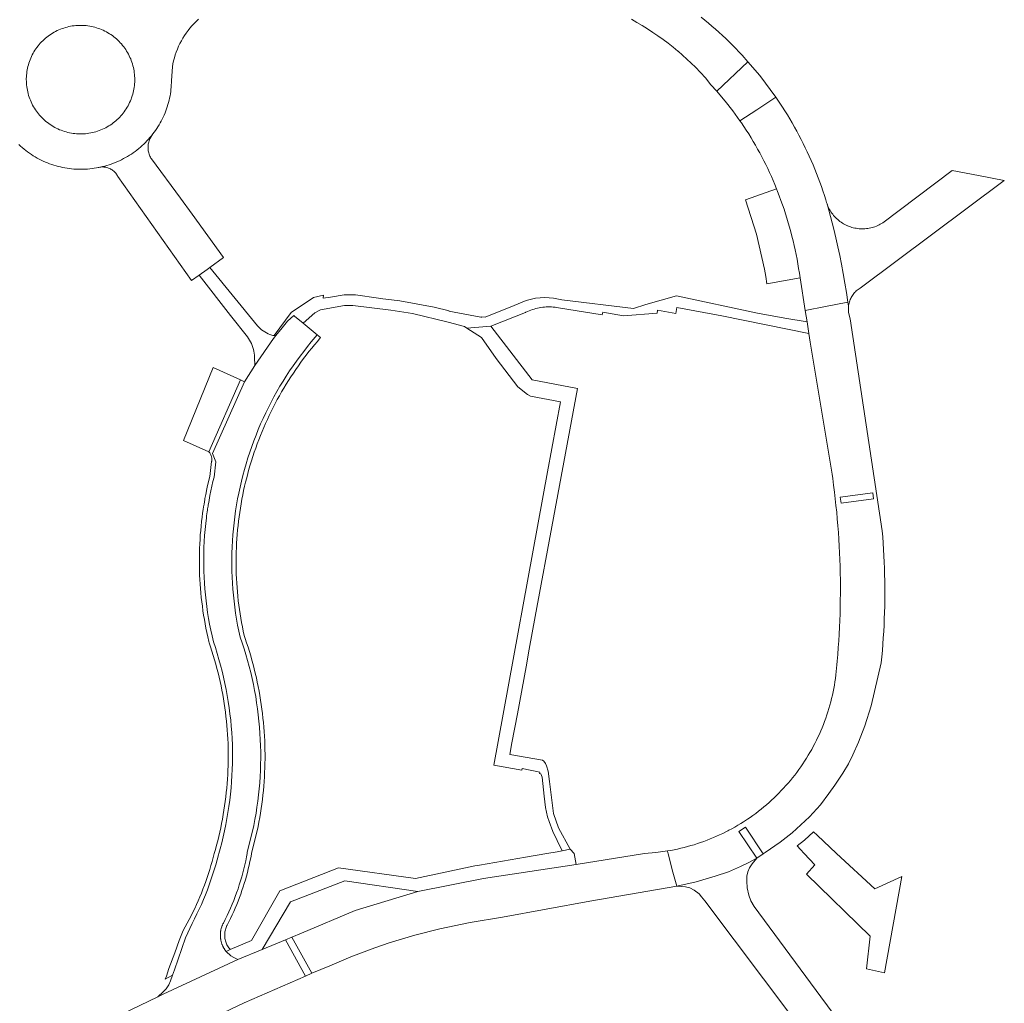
# Model space of a CAD drawing. Extents: x 152825 to 164088, y 457113 to 463005.
# Tile 271 of 364: x 158863 to 159000, y 460479 to 460616. Entities that reach past the tile are written whole.
import ezdxf

# ---------------------------------------------------------------- set-up
doc = ezdxf.new("R2010")
doc.units = 0
doc.header["$LTSCALE"] = 0.5
for name, color, linetype, lineweight in [('B-PV-VH-HALFVERHARDING_GRAVEL-GV', 251, 'CONTINUOUS', 18), ('B-PV-VH-OPENVERHARDING_BETONSTRAATSTEEN-GV', 251, 'CONTINUOUS', 18), ('B-PV-VH-OPENVERHARDING_STRAATBAKSTEEN-GV', 251, 'CONTINUOUS', 18)]:
    doc.layers.add(name, color=color, linetype=linetype, lineweight=lineweight)

msp = doc.modelspace()

# ---------------------------------------------------------------- linework, layer by layer
at = {"layer": 'B-PV-VH-HALFVERHARDING_GRAVEL-GV', "flags": 128}
for points in [[(158972.845, 460572.178), (158972.592, 460573.793), (158969.518, 460574.341), (158965.704, 460575.016), (158954.458, 460577.42), (158950.184, 460576.2), (158948.475, 460575.647), (158938.519, 460576.881), (158937.363, 460577.118), (158936.186, 460577.194), (158934.86, 460577.085), (158933.567, 460576.773), (158931.921, 460576.105), (158927.868, 460574.461), (158927.425, 460574.524), (158927.41, 460574.448), (158927.269, 460574.474), (158922.855, 460575.297), (158922.862, 460575.338), (158920.811, 460575.843), (158916.05, 460576.713), (158913.319, 460577.064), (158913.054, 460577.098), (158909.859, 460577.568), (158908.304, 460577.568), (158906.388, 460577.251), (158905.401, 460577.088), (158905.427, 460577.526), (158904.044, 460577.216), (158900.941, 460575.106), (158898.559, 460571.919), (158898.796, 460571.907), (158899.669, 460572.995), (158900.406, 460573.914), (158901.283, 460574.712), (158901.407, 460574.61), (158902.597, 460573.622), (158904.204, 460575.083), (158905.011, 460575.476), (158908.356, 460576.065), (158909.519, 460576.103), (158914.787, 460575.424), (158917.79, 460574.951), (158922.739, 460573.785), (158925.015, 460573.145), (158925.316, 460572.952), (158928.67, 460573.212), (158933.469, 460575.121), (158933.528, 460575.15), (158933.751, 460575.252), (158933.977, 460575.348), (158934.206, 460575.435), (158934.438, 460575.516), (158934.672, 460575.588), (158934.908, 460575.653), (158935.147, 460575.711), (158935.387, 460575.76), (158935.629, 460575.802), (158935.872, 460575.835), (158936.115, 460575.861), (158936.36, 460575.879), (158936.605, 460575.889), (158936.85, 460575.891), (158937.095, 460575.885), (158937.34, 460575.87), (158937.584, 460575.848), (158937.828, 460575.818), (158938.07, 460575.78), (158944.158, 460574.781), (158944.23, 460575.171), (158947.082, 460574.644), (158951.759, 460575.042), (158951.834, 460575.457), (158954.348, 460574.994), (158954.498, 460575.81), (158960.77, 460574.656)], [(158932.981, 460511.544), (158933.033, 460511.794), (158935.48, 460511.285), (158935.439, 460511.086), (158935.599, 460511.056), (158935.822, 460510.616), (158936.075, 460507.968), (158936.287, 460506.36), (158936.522, 460505.078), (158936.756, 460504.425), (158937.27, 460503.05), (158937.878, 460501.815), (158938.583, 460500.364), (158939.688, 460500.594), (158938.057, 460503.564), (158937.378, 460505.568), (158936.813, 460509.975), (158936.624, 460511.42), (158936.413, 460512.166), (158936.262, 460512.498), (158936.035, 460512.808), (158935.861, 460512.937), (158931.312, 460513.754), (158931.608, 460515.355), (158932.355, 460519.401), (158933.56, 460525.926), (158934.014, 460528.384), (158934.849, 460532.905), (158935.674, 460537.37), (158936.549, 460542.107), (158940.702, 460564.572), (158934.393, 460565.744), (158928.67, 460573.212), (158925.316, 460572.952), (158927.369, 460571.636), (158929.4, 460568.711), (158932.433, 460564.783), (158933.749, 460563.742), (158934.182, 460563.493), (158938.332, 460562.728), (158936.545, 460552.977), (158929.097, 460512.268)], [(158900.846, 460493.301), (158908.388, 460496.184), (158918.52, 460494.715), (158927.673, 460496.537), (158940.541, 460498.482), (158940.251, 460500), (158939.688, 460500.594), (158938.583, 460500.364), (158937.884, 460500.219), (158936.46, 460500), (158933.505, 460499.494), (158927.074, 460498.397), (158926.466, 460498.269), (158918.221, 460496.546), (158907.488, 460497.998), (158899.367, 460494.798), (158895.445, 460487.936), (158892.452, 460486.664), (158891.907, 460486.379), (158892.557, 460485.796), (158892.952, 460485.537), (158893.546, 460485.298), (158896.905, 460486.676)]]:
    msp.add_lwpolyline(points, close=True, dxfattribs=at)
at = {"layer": 'B-PV-VH-OPENVERHARDING_BETONSTRAATSTEEN-GV', "flags": 128}
for points in [[(158966.016, 460608.014), (158964.39, 460609.899), (158960.059, 460605.829), (158960.259, 460605.606), (158961.229, 460604.451), (158962.279, 460603.109), (158963.279, 460601.729), (158965.601, 460603.274), (158968.243, 460605.032)], [(158881.296, 460599.231), (158881.709, 460599.903), (158881.518, 460599.659), (158881.318, 460599.416), (158881.111, 460599.178), (158880.899, 460598.946), (158880.681, 460598.719), (158880.457, 460598.498), (158880.228, 460598.282), (158879.993, 460598.072), (158879.753, 460597.869), (158879.508, 460597.671), (158879.258, 460597.48), (158879.003, 460597.295), (158878.744, 460597.117), (158878.48, 460596.946), (158878.212, 460596.781), (158877.939, 460596.623), (158877.663, 460596.472), (158877.383, 460596.328), (158877.1, 460596.191), (158876.813, 460596.062), (158876.523, 460595.94), (158876.23, 460595.825), (158875.934, 460595.718), (158875.635, 460595.618), (158875.334, 460595.526), (158875.031, 460595.442), (158874.726, 460595.365), (158874.417, 460595.296), (158874.498, 460595.306), (158874.635, 460595.315), (158874.773, 460595.317), (158874.91, 460595.31), (158875.046, 460595.296), (158875.182, 460595.273), (158875.316, 460595.243), (158875.448, 460595.205), (158875.577, 460595.159), (158875.704, 460595.106), (158875.827, 460595.045), (158875.947, 460594.978), (158876.063, 460594.903), (158876.174, 460594.822), (158876.28, 460594.735), (158876.38, 460594.641), (158876.476, 460594.543), (158876.565, 460594.438), (158876.648, 460594.329), (158876.725, 460594.215), (158876.794, 460594.096), (158876.857, 460593.974), (158887.093, 460579.54), (158888.167, 460580.314), (158889.243, 460581.092), (158889.624, 460581.367), (158891.545, 460582.754), (158887.195, 460588.783), (158885.578, 460590.965), (158881.514, 460596.45), (158881.449, 460596.556), (158881.375, 460596.69), (158881.308, 460596.827), (158881.248, 460596.968), (158881.196, 460597.112), (158881.151, 460597.259), (158881.114, 460597.407), (158881.085, 460597.558), (158881.064, 460597.709), (158881.05, 460597.862), (158881.045, 460598.015), (158881.048, 460598.168), (158881.058, 460598.321), (158881.077, 460598.473)], [(158968.508, 460591.896), (158968.348, 460592.302), (158964.06, 460590.736), (158965.557, 460585.983), (158966.676, 460581.127), (158966.86, 460580.105), (158967.029, 460579.081), (158971.629, 460579.94), (158971.535, 460580.585), (158971.433, 460581.229), (158971.323, 460581.871), (158971.205, 460582.512), (158971.08, 460583.152), (158970.946, 460583.79), (158970.805, 460584.426), (158970.656, 460585.061), (158970.499, 460585.694), (158970.334, 460586.324), (158970.162, 460586.953), (158969.982, 460587.58), (158969.794, 460588.204), (158969.599, 460588.826), (158969.396, 460589.445), (158969.185, 460590.062), (158968.967, 460590.676), (158968.741, 460591.288)], [(158893.916, 460565.746), (158890.111, 460567.491), (158885.975, 460557.326), (158889.479, 460555.781)], [(158981.834, 460549.244), (158981.721, 460550.08), (158977.217, 460549.472), (158977.33, 460548.636)], [(158983.361, 460483.438), (158985.784, 460496.82), (158982.004, 460495.069), (158976.699, 460500), (158973.989, 460502.518), (158973.483, 460502.989), (158972.251, 460501.845), (158971.215, 460501.048), (158971.67, 460500.568), (158972.209, 460500), (158973.699, 460498.426), (158972.506, 460497.142), (158981.388, 460488.522), (158980.85, 460483.977)]]:
    msp.add_lwpolyline(points, close=True, dxfattribs=at)
msp.add_lwpolyline([(158981.13, 460471.16), (158974.52, 460480.102), (158965.242, 460492.654), (158964.788, 460493.425), (158964.49, 460494.217), (158964.266, 460495.248), (158964.213, 460496.161), (158964.241, 460496.829), (158964.383, 460497.44), (158964.619, 460498.015), (158964.954, 460498.542), (158965.601, 460499.356), (158964.437, 460498.715), (158963.343, 460498.188), (158961.663, 460497.458), (158959.84, 460496.849), (158957.178, 460496.058), (158954.52, 460495.45), (158955.71, 460495.387), (158956.322, 460495.208), (158956.934, 460494.922), (158957.591, 460494.382), (158957.924, 460493.979), (158958.391, 460493.415), (158974.704, 460471.78)], dxfattribs=at)
at = {"layer": 'B-PV-VH-OPENVERHARDING_STRAATBAKSTEEN-GV', "flags": 128}
for points in [[(158948.216, 460615.826), (158948.968, 460615.39), (158949.712, 460614.94), (158950.448, 460614.477), (158951.174, 460614), (158951.892, 460613.51), (158952.601, 460613.007), (158953.3, 460612.491), (158953.99, 460611.962), (158954.67, 460611.42), (158954.683, 460611.409), (158957.12, 460609.188), (158957.813, 460608.454), (158958.494, 460607.709), (158959.253, 460606.729), (158960.059, 460605.829), (158964.39, 460609.899), (158963.584, 460610.832), (158963.14, 460611.305), (158962.69, 460611.773), (158962.235, 460612.234), (158961.774, 460612.691), (158961.307, 460613.141), (158960.835, 460613.586), (158960.357, 460614.025), (158959.874, 460614.458), (158959.385, 460614.885), (158958.892, 460615.306), (158958.393, 460615.721), (158957.889, 460616.129)], [(158863.116, 460598.427), (158863.347, 460598.212), (158863.584, 460598.004), (158863.826, 460597.801), (158864.072, 460597.605), (158864.324, 460597.415), (158864.581, 460597.231), (158864.842, 460597.054), (158865.107, 460596.884), (158865.377, 460596.72), (158865.651, 460596.563), (158865.928, 460596.414), (158866.21, 460596.271), (158866.495, 460596.136), (158866.783, 460596.008), (158867.074, 460595.887), (158867.369, 460595.773), (158867.666, 460595.667), (158867.966, 460595.569), (158868.268, 460595.478), (158868.572, 460595.395), (158868.878, 460595.32), (158869.186, 460595.253), (158869.496, 460595.193), (158869.807, 460595.141), (158870.12, 460595.098), (158870.433, 460595.062), (158870.747, 460595.034), (158871.062, 460595.014), (158871.377, 460595.002), (158871.693, 460594.998), (158872.008, 460595.002), (158872.323, 460595.014), (158872.638, 460595.034), (158872.952, 460595.062), (158873.266, 460595.098), (158873.578, 460595.141), (158873.889, 460595.193), (158874.11, 460595.235), (158874.227, 460595.264), (158874.362, 460595.289), (158874.417, 460595.296), (158874.726, 460595.365), (158875.031, 460595.442), (158875.334, 460595.526), (158875.635, 460595.618), (158875.934, 460595.718), (158876.23, 460595.825), (158876.523, 460595.94), (158876.813, 460596.062), (158877.1, 460596.191), (158877.383, 460596.328), (158877.663, 460596.472), (158877.939, 460596.623), (158878.212, 460596.781), (158878.48, 460596.946), (158878.744, 460597.117), (158879.003, 460597.295), (158879.258, 460597.48), (158879.508, 460597.671), (158879.753, 460597.869), (158879.993, 460598.072), (158880.228, 460598.282), (158880.457, 460598.498), (158880.681, 460598.719), (158880.899, 460598.946), (158881.111, 460599.178), (158881.318, 460599.416), (158881.518, 460599.659), (158881.709, 460599.903), (158881.898, 460600.146), (158882.08, 460600.394), (158882.256, 460600.647), (158882.425, 460600.904), (158882.587, 460601.165), (158882.743, 460601.431), (158882.892, 460601.7), (158883.033, 460601.973), (158883.168, 460602.25), (158883.295, 460602.53), (158883.415, 460602.814), (158883.527, 460603.1), (158883.632, 460603.39), (158883.73, 460603.681), (158883.82, 460603.976), (158883.902, 460604.272), (158883.976, 460604.571), (158884.043, 460604.872), (158884.102, 460605.174), (158884.152, 460605.477), (158884.196, 460605.782), (158884.231, 460606.088), (158884.258, 460606.394), (158884.277, 460606.701), (158884.288, 460607.009), (158884.291, 460607.317), (158884.428, 460609.222), (158884.506, 460609.641), (158884.599, 460610.058), (158884.709, 460610.47), (158884.833, 460610.878), (158884.973, 460611.281), (158885.128, 460611.679), (158885.298, 460612.071), (158885.482, 460612.456), (158885.68, 460612.834), (158885.893, 460613.203), (158886.119, 460613.565), (158886.359, 460613.918), (158886.611, 460614.262), (158886.877, 460614.597), (158887.154, 460614.921), (158887.444, 460615.234), (158887.745, 460615.536), (158888.058, 460615.827)]]:
    msp.add_lwpolyline(points, dxfattribs=at)
for points in [[(158871.73, 460614.984), (158871.975, 460614.978), (158872.221, 460614.964), (158872.465, 460614.942), (158872.709, 460614.912), (158872.951, 460614.874), (158873.192, 460614.829), (158873.432, 460614.775), (158873.67, 460614.714), (158873.905, 460614.645), (158874.138, 460614.568), (158874.369, 460614.484), (158874.597, 460614.392), (158874.821, 460614.293), (158875.042, 460614.187), (158875.26, 460614.074), (158875.474, 460613.953), (158875.684, 460613.826), (158875.889, 460613.692), (158876.09, 460613.551), (158876.287, 460613.404), (158876.478, 460613.25), (158876.664, 460613.091), (158876.845, 460612.925), (158877.021, 460612.753), (158877.191, 460612.576), (158877.355, 460612.394), (158877.513, 460612.206), (158877.665, 460612.013), (158877.81, 460611.815), (158877.949, 460611.613), (158878.081, 460611.406), (158878.207, 460611.195), (158878.325, 460610.98), (158878.437, 460610.761), (158878.541, 460610.539), (158878.638, 460610.314), (158878.727, 460610.085), (158878.809, 460609.854), (158878.884, 460609.62), (158878.95, 460609.384), (158879.009, 460609.146), (158879.061, 460608.905), (158879.104, 460608.664), (158879.14, 460608.421), (158879.167, 460608.177), (158879.187, 460607.933), (158879.198, 460607.687), (158879.202, 460607.442), (158879.201, 460607.347), (158879.194, 460607.101), (158879.179, 460606.856), (158879.156, 460606.612), (158879.125, 460606.368), (158879.086, 460606.126), (158879.039, 460605.885), (158878.985, 460605.646), (158878.922, 460605.409), (158878.852, 460605.173), (158878.774, 460604.94), (158878.689, 460604.71), (158878.596, 460604.483), (158878.496, 460604.259), (158878.389, 460604.038), (158878.274, 460603.821), (158878.153, 460603.608), (158878.025, 460603.399), (158877.889, 460603.194), (158877.748, 460602.993), (158877.6, 460602.798), (158877.445, 460602.607), (158877.284, 460602.421), (158877.118, 460602.241), (158876.945, 460602.066), (158876.767, 460601.897), (158876.584, 460601.734), (158876.395, 460601.577), (158876.202, 460601.426), (158876.003, 460601.282), (158875.8, 460601.144), (158875.593, 460601.013), (158875.381, 460600.888), (158875.166, 460600.771), (158874.946, 460600.661), (158874.724, 460600.558), (158874.498, 460600.462), (158874.269, 460600.373), (158874.037, 460600.292), (158873.803, 460600.219), (158873.566, 460600.153), (158873.328, 460600.095), (158873.087, 460600.045), (158872.846, 460600.003), (158872.603, 460599.969), (158872.359, 460599.942), (158872.114, 460599.924), (158871.869, 460599.914), (158871.623, 460599.911), (158871.378, 460599.917), (158871.133, 460599.93), (158870.888, 460599.952), (158870.645, 460599.981), (158870.402, 460600.019), (158870.161, 460600.064), (158869.921, 460600.117), (158869.683, 460600.178), (158869.448, 460600.247), (158869.214, 460600.323), (158868.984, 460600.407), (158868.756, 460600.498), (158868.531, 460600.597), (158868.31, 460600.703), (158868.092, 460600.816), (158867.878, 460600.936), (158867.668, 460601.063), (158867.462, 460601.197), (158867.261, 460601.337), (158867.064, 460601.484), (158866.873, 460601.637), (158866.686, 460601.797), (158866.505, 460601.962), (158866.329, 460602.134), (158866.159, 460602.311), (158865.995, 460602.493), (158865.836, 460602.681), (158865.684, 460602.873), (158865.538, 460603.071), (158865.399, 460603.273), (158865.267, 460603.479), (158865.141, 460603.69), (158865.022, 460603.905), (158864.911, 460604.124), (158864.806, 460604.346), (158864.709, 460604.571), (158864.619, 460604.799), (158864.536, 460605.031), (158864.462, 460605.264), (158864.395, 460605.501), (158864.335, 460605.739), (158864.284, 460605.979), (158864.24, 460606.22), (158864.204, 460606.463), (158864.176, 460606.707), (158864.156, 460606.951), (158864.144, 460607.197), (158864.14, 460607.442), (158864.141, 460607.582), (158864.149, 460607.827), (158864.166, 460608.072), (158864.19, 460608.316), (158864.222, 460608.56), (158864.262, 460608.802), (158864.31, 460609.043), (158864.366, 460609.282), (158864.429, 460609.519), (158864.5, 460609.754), (158864.579, 460609.986), (158864.666, 460610.216), (158864.759, 460610.443), (158864.86, 460610.666), (158864.969, 460610.887), (158865.084, 460611.103), (158865.207, 460611.316), (158865.336, 460611.525), (158865.472, 460611.729), (158865.615, 460611.929), (158865.764, 460612.124), (158865.919, 460612.314), (158866.081, 460612.499), (158866.248, 460612.678), (158866.421, 460612.852), (158866.6, 460613.02), (158866.784, 460613.183), (158866.974, 460613.339), (158867.168, 460613.489), (158867.367, 460613.632), (158867.571, 460613.769), (158867.779, 460613.9), (158867.991, 460614.023), (158868.207, 460614.139), (158868.427, 460614.249), (158868.65, 460614.351), (158868.876, 460614.446), (158869.106, 460614.533), (158869.338, 460614.613), (158869.572, 460614.685), (158869.809, 460614.75), (158870.048, 460614.807), (158870.288, 460614.856), (158870.53, 460614.897), (158870.774, 460614.93), (158871.018, 460614.955), (158871.263, 460614.973), (158871.508, 460614.982)], [(158968.457, 460604.721), (158968.243, 460605.032), (158965.601, 460603.274), (158963.279, 460601.729), (158963.487, 460601.429), (158963.828, 460600.924), (158964.163, 460600.414), (158964.491, 460599.9), (158964.812, 460599.383), (158965.126, 460598.86), (158965.434, 460598.334), (158965.734, 460597.804), (158966.028, 460597.27), (158966.315, 460596.732), (158966.594, 460596.19), (158966.866, 460595.645), (158967.131, 460595.096), (158967.389, 460594.543), (158967.64, 460593.988), (158967.883, 460593.429), (158968.119, 460592.867), (158968.348, 460592.302), (158968.508, 460591.896), (158968.741, 460591.288), (158968.967, 460590.676), (158969.185, 460590.062), (158969.396, 460589.445), (158969.599, 460588.826), (158969.794, 460588.204), (158969.982, 460587.58), (158970.162, 460586.953), (158970.334, 460586.324), (158970.499, 460585.694), (158970.656, 460585.061), (158970.805, 460584.426), (158970.946, 460583.79), (158971.08, 460583.152), (158971.205, 460582.512), (158971.323, 460581.871), (158971.433, 460581.229), (158971.535, 460580.585), (158971.629, 460579.94), (158972.34, 460575.4), (158975.143, 460575.949), (158978.281, 460576.563), (158978.082, 460577.881), (158977.865, 460579.197), (158977.631, 460580.51), (158977.38, 460581.819), (158977.134, 460583.036), (158976.873, 460584.25), (158976.597, 460585.461), (158976.307, 460586.668), (158976.084, 460587.557), (158975.853, 460588.444), (158975.615, 460589.33), (158975.37, 460590.213), (158975.321, 460590.363), (158975.264, 460590.558), (158975.215, 460590.755), (158975.018, 460591.373), (158974.813, 460591.989), (158974.6, 460592.602), (158974.38, 460593.212), (158974.153, 460593.82), (158973.918, 460594.425), (158973.676, 460595.027), (158973.426, 460595.625), (158973.169, 460596.221), (158972.904, 460596.813), (158972.632, 460597.403), (158972.353, 460597.988), (158972.067, 460598.571), (158971.774, 460599.15), (158971.473, 460599.725), (158971.166, 460600.296), (158970.851, 460600.863), (158970.53, 460601.427), (158970.201, 460601.986), (158969.866, 460602.542), (158969.524, 460603.093), (158969.175, 460603.64), (158968.819, 460604.183)], [(158996.413, 460594.128), (158992.766, 460594.838), (158983.123, 460587.566), (158982.955, 460587.461), (158982.777, 460587.36), (158982.596, 460587.266), (158982.411, 460587.179), (158982.223, 460587.1), (158982.032, 460587.028), (158981.839, 460586.963), (158981.643, 460586.906), (158981.444, 460586.857), (158981.245, 460586.815), (158981.043, 460586.782), (158980.841, 460586.756), (158980.637, 460586.738), (158980.433, 460586.729), (158980.229, 460586.727), (158980.025, 460586.733), (158979.821, 460586.747), (158979.619, 460586.77), (158979.417, 460586.8), (158979.216, 460586.838), (158979.017, 460586.884), (158978.82, 460586.937), (158978.626, 460586.999), (158978.433, 460587.068), (158978.244, 460587.144), (158978.225, 460587.152), (158978.04, 460587.235), (158977.858, 460587.325), (158977.68, 460587.423), (158977.506, 460587.527), (158977.336, 460587.639), (158977.17, 460587.756), (158977.01, 460587.881), (158976.854, 460588.011), (158976.704, 460588.147), (158976.559, 460588.29), (158976.42, 460588.438), (158976.286, 460588.591), (158976.159, 460588.749), (158976.038, 460588.913), (158975.924, 460589.08), (158975.817, 460589.253), (158975.716, 460589.429), (158975.622, 460589.609), (158975.536, 460589.793), (158975.457, 460589.98), (158975.385, 460590.17), (158975.37, 460590.213), (158975.615, 460589.33), (158975.853, 460588.444), (158976.084, 460587.557), (158976.307, 460586.668), (158976.597, 460585.461), (158976.873, 460584.25), (158977.134, 460583.036), (158977.38, 460581.819), (158977.631, 460580.51), (158977.865, 460579.197), (158978.082, 460577.881), (158978.281, 460576.563), (158978.361, 460576.001), (158978.374, 460576.103), (158978.402, 460576.265), (158978.438, 460576.426), (158978.482, 460576.585), (158978.533, 460576.741), (158978.592, 460576.895), (158978.658, 460577.046), (158978.731, 460577.193), (158978.812, 460577.337), (158978.899, 460577.476), (158978.993, 460577.611), (158979.094, 460577.742), (158979.2, 460577.867), (158979.313, 460577.987), (158979.431, 460578.102), (158979.555, 460578.21), (158979.684, 460578.313), (158979.818, 460578.409), (158979.956, 460578.498), (159000, 460593.429)], [(158896.241, 460573.279), (158889.624, 460581.367), (158889.243, 460581.092), (158888.167, 460580.314), (158892.527, 460574.714), (158894.844, 460571.738), (158895.007, 460571.514), (158895.157, 460571.279), (158895.294, 460571.036), (158895.417, 460570.785), (158895.525, 460570.528), (158895.618, 460570.265), (158895.696, 460569.997), (158895.758, 460569.725), (158895.805, 460569.451), (158895.835, 460569.173), (158895.85, 460568.895), (158895.884, 460567.73), (158895.898, 460567.752), (158898.459, 460571.486), (158898.796, 460571.907), (158898.559, 460571.919), (158898.373, 460571.929), (158898.365, 460571.929), (158898.23, 460571.97), (158897.978, 460572.06), (158897.732, 460572.165), (158897.492, 460572.285), (158897.26, 460572.418), (158897.036, 460572.565), (158896.822, 460572.726), (158896.617, 460572.898), (158896.424, 460573.083)], [(158964.032, 460503.633), (158966.503, 460499.948), (158966.772, 460500.125), (158968.849, 460501.584), (158970.548, 460502.868), (158972.936, 460505.083), (158974.444, 460506.769), (158975.621, 460508.309), (158976.479, 460509.492), (158977.567, 460511.148), (158978.35, 460512.443), (158978.968, 460513.675), (158979.76, 460515.463), (158980.627, 460517.7), (158981.51, 460520.488), (158982.895, 460526.447), (158982.981, 460527.32), (158983.06, 460528.194), (158983.13, 460529.069), (158983.193, 460529.944), (158983.247, 460530.819), (158983.294, 460531.696), (158983.332, 460532.572), (158983.363, 460533.449), (158983.385, 460534.326), (158983.4, 460535.204), (158983.406, 460536.081), (158983.405, 460536.959), (158983.395, 460537.836), (158983.378, 460538.713), (158983.352, 460539.59), (158983.319, 460540.467), (158983.277, 460541.343), (158983.228, 460542.22), (158983.17, 460543.095), (158983.105, 460543.97), (158983.037, 460544.781), (158978.591, 460574.247), (158978.36, 460575.109), (158978.361, 460576.001), (158978.281, 460576.563), (158975.143, 460575.949), (158972.34, 460575.4), (158972.592, 460573.793), (158972.845, 460572.178), (158973.027, 460571.015), (158976.067, 460552.686), (158976.158, 460552.053), (158976.284, 460551.12), (158976.403, 460550.187), (158976.514, 460549.252), (158976.617, 460548.317), (158976.712, 460547.381), (158976.799, 460546.444), (158976.878, 460545.506), (158976.948, 460544.567), (158977.012, 460543.628), (158977.067, 460542.689), (158977.114, 460541.749), (158977.153, 460540.809), (158977.184, 460539.868), (158977.207, 460538.927), (158977.222, 460537.986), (158977.229, 460537.045), (158977.228, 460536.104), (158977.219, 460535.163), (158977.202, 460534.222), (158977.177, 460533.282), (158977.144, 460532.341), (158977.103, 460531.401), (158977.054, 460530.461), (158976.998, 460529.522), (158976.933, 460528.583), (158976.86, 460527.645), (158976.779, 460526.707), (158976.777, 460526.68), (158976.748, 460526.205), (158976.71, 460525.731), (158976.664, 460525.258), (158976.611, 460524.786), (158976.549, 460524.314), (158976.479, 460523.844), (158976.402, 460523.375), (158976.316, 460522.907), (158976.223, 460522.44), (158976.122, 460521.976), (158976.013, 460521.513), (158975.897, 460521.052), (158975.772, 460520.593), (158975.64, 460520.136), (158975.5, 460519.682), (158975.353, 460519.229), (158975.198, 460518.78), (158975.036, 460518.333), (158974.866, 460517.889), (158974.688, 460517.448), (158974.503, 460517.01), (158974.311, 460516.575), (158974.112, 460516.143), (158973.905, 460515.715), (158973.691, 460515.29), (158973.47, 460514.869), (158973.242, 460514.452), (158973.007, 460514.038), (158972.765, 460513.629), (158972.516, 460513.224), (158972.261, 460512.823), (158971.998, 460512.426), (158971.729, 460512.034), (158971.454, 460511.646), (158971.172, 460511.263), (158970.884, 460510.885), (158970.589, 460510.512), (158970.288, 460510.144), (158969.981, 460509.781), (158969.668, 460509.423), (158969.349, 460509.07), (158969.024, 460508.723), (158968.693, 460508.381), (158968.356, 460508.045), (158968.014, 460507.715), (158967.667, 460507.391), (158967.314, 460507.072), (158966.955, 460506.76), (158966.592, 460506.453), (158966.223, 460506.153), (158965.85, 460505.859), (158965.471, 460505.571), (158965.088, 460505.289), (158964.7, 460505.014), (158964.307, 460504.746), (158964.187, 460504.666), (158963.789, 460504.407), (158963.386, 460504.154), (158962.979, 460503.908), (158962.568, 460503.67), (158962.153, 460503.438), (158961.735, 460503.213), (158961.586, 460503.137), (158961.312, 460502.995), (158960.886, 460502.784), (158960.457, 460502.581), (158960.024, 460502.385), (158959.588, 460502.196), (158959.149, 460502.014), (158958.707, 460501.84), (158958.262, 460501.674), (158957.814, 460501.515), (158957.363, 460501.363), (158956.91, 460501.219), (158956.455, 460501.083), (158955.998, 460500.954), (158955.538, 460500.834), (158955.076, 460500.72), (158954.613, 460500.615), (158954.148, 460500.517), (158953.681, 460500.428), (158953.213, 460500.346), (158953.264, 460500.105), (158953.29, 460500), (158953.862, 460497.711), (158954.52, 460495.45), (158957.178, 460496.058), (158959.84, 460496.849), (158961.663, 460497.458), (158963.343, 460498.188), (158964.437, 460498.715), (158965.601, 460499.356), (158963.135, 460503.032)], [(158904.549, 460572.003), (158902.597, 460573.622), (158901.407, 460574.61), (158901.283, 460574.712), (158900.406, 460573.914), (158899.669, 460572.995), (158898.796, 460571.907), (158898.459, 460571.486), (158895.898, 460567.752), (158895.884, 460567.73), (158894.464, 460565.502), (158890.027, 460555.537), (158890.476, 460554.357), (158890.217, 460552.264), (158890.061, 460551.63), (158889.915, 460550.993), (158889.779, 460550.353), (158889.654, 460549.712), (158889.592, 460549.389), (158889.533, 460549.065), (158889.476, 460548.741), (158889.421, 460548.416), (158889.391, 460548.234), (158889.362, 460548.052), (158889.333, 460547.87), (158889.305, 460547.688), (158889.266, 460547.419), (158889.228, 460547.15), (158889.192, 460546.881), (158889.157, 460546.612), (158889.06, 460545.793), (158888.978, 460544.972), (158888.91, 460544.149), (158888.856, 460543.326), (158888.816, 460542.502), (158888.791, 460541.677), (158888.78, 460540.852), (158888.784, 460540.027), (158888.802, 460539.202), (158888.834, 460538.377), (158888.88, 460537.553), (158888.941, 460536.73), (158889.016, 460535.909), (158889.105, 460535.088), (158889.209, 460534.27), (158889.326, 460533.453), (158889.458, 460532.639), (158889.604, 460531.826), (158889.765, 460531.017), (158889.939, 460530.21), (158890.127, 460529.407), (158890.4, 460528.593), (158890.658, 460527.774), (158890.902, 460526.95), (158891.131, 460526.122), (158891.346, 460525.291), (158891.546, 460524.456), (158891.731, 460523.617), (158891.901, 460522.775), (158892.057, 460521.931), (158892.198, 460521.084), (158892.323, 460520.234), (158892.434, 460519.382), (158892.53, 460518.529), (158892.611, 460517.674), (158892.676, 460516.817), (158892.727, 460515.96), (158892.762, 460515.102), (158892.782, 460514.244), (158892.788, 460513.385), (158892.777, 460512.526), (158892.752, 460511.668), (158892.712, 460510.81), (158892.657, 460509.953), (158892.587, 460509.097), (158892.501, 460508.242), (158892.401, 460507.389), (158892.285, 460506.538), (158892.155, 460505.689), (158892.009, 460504.843), (158891.849, 460503.999), (158891.674, 460503.158), (158891.484, 460502.321), (158891.279, 460501.487), (158891.06, 460500.656), (158890.874, 460500), (158890.826, 460499.83), (158890.643, 460499.122), (158890.447, 460498.418), (158890.24, 460497.717), (158890.021, 460497.02), (158889.789, 460496.327), (158889.546, 460495.638), (158889.291, 460494.953), (158889.024, 460494.273), (158888.745, 460493.597), (158888.455, 460492.926), (158888.154, 460492.26), (158887.841, 460491.6), (158887.516, 460490.945), (158887.181, 460490.296), (158886.274, 460488.281), (158884.704, 460483.827), (158884.444, 460483.098), (158884.166, 460482.32), (158883.918, 460481.75), (158883.565, 460481.222), (158883.173, 460480.771), (158882.405, 460480.098), (158883.151, 460480.461), (158893.546, 460485.298), (158892.952, 460485.537), (158892.557, 460485.796), (158891.907, 460486.379), (158891.868, 460486.428), (158891.829, 460486.478), (158891.792, 460486.528), (158891.755, 460486.579), (158891.719, 460486.631), (158891.685, 460486.683), (158891.65, 460486.736), (158891.617, 460486.79), (158891.585, 460486.844), (158891.554, 460486.898), (158891.524, 460486.954), (158891.495, 460487.009), (158891.467, 460487.065), (158891.439, 460487.122), (158891.413, 460487.179), (158891.388, 460487.237), (158891.363, 460487.295), (158891.34, 460487.353), (158891.318, 460487.412), (158891.297, 460487.471), (158891.277, 460487.531), (158891.258, 460487.591), (158891.24, 460487.651), (158891.223, 460487.711), (158891.207, 460487.772), (158891.192, 460487.833), (158891.178, 460487.894), (158891.165, 460487.956), (158891.153, 460488.018), (158891.143, 460488.08), (158891.133, 460488.142), (158891.125, 460488.204), (158891.117, 460488.267), (158891.111, 460488.329), (158891.106, 460488.392), (158891.102, 460488.455), (158891.099, 460488.517), (158891.097, 460488.58), (158891.096, 460488.643), (158891.096, 460488.706), (158891.098, 460488.769), (158891.1, 460488.832), (158891.104, 460488.894), (158891.108, 460488.957), (158891.114, 460489.02), (158891.121, 460489.082), (158891.129, 460489.144), (158891.138, 460489.207), (158891.148, 460489.269), (158891.159, 460489.331), (158891.172, 460489.392), (158891.185, 460489.454), (158891.199, 460489.515), (158891.215, 460489.576), (158891.231, 460489.637), (158891.249, 460489.697), (158891.267, 460489.757), (158891.287, 460489.817), (158891.308, 460489.876), (158891.33, 460489.935), (158891.352, 460489.994), (158891.376, 460490.052), (158891.401, 460490.109), (158891.427, 460490.167), (158891.453, 460490.224), (158891.481, 460490.28), (158891.51, 460490.336), (158891.773, 460490.849), (158892.026, 460491.367), (158892.271, 460491.888), (158892.507, 460492.414), (158892.734, 460492.944), (158892.952, 460493.478), (158893.16, 460494.015), (158893.36, 460494.556), (158893.55, 460495.1), (158893.73, 460495.647), (158893.902, 460496.198), (158894.063, 460496.751), (158894.216, 460497.307), (158894.358, 460497.865), (158894.492, 460498.426), (158894.615, 460498.989), (158894.729, 460499.554), (158894.811, 460500), (158894.833, 460500.121), (158895.745, 460503.889), (158895.906, 460504.73), (158896.052, 460505.574), (158896.183, 460506.42), (158896.3, 460507.269), (158896.402, 460508.119), (158896.489, 460508.971), (158896.561, 460509.825), (158896.618, 460510.679), (158896.66, 460511.535), (158896.687, 460512.391), (158896.7, 460513.247), (158896.697, 460514.104), (158896.679, 460514.96), (158896.647, 460515.816), (158896.599, 460516.671), (158896.537, 460517.525), (158896.46, 460518.378), (158896.368, 460519.229), (158896.261, 460520.079), (158896.139, 460520.927), (158896.002, 460521.772), (158895.851, 460522.615), (158895.685, 460523.456), (158895.504, 460524.293), (158895.309, 460525.127), (158895.099, 460525.957), (158894.875, 460526.784), (158894.637, 460527.606), (158894.383, 460528.424), (158894.116, 460529.238), (158893.835, 460530.047), (158893.659, 460530.868), (158893.498, 460531.692), (158893.351, 460532.519), (158893.219, 460533.348), (158893.101, 460534.179), (158892.998, 460535.012), (158892.909, 460535.847), (158892.835, 460536.683), (158892.776, 460537.521), (158892.732, 460538.359), (158892.702, 460539.198), (158892.687, 460540.038), (158892.687, 460540.878), (158892.701, 460541.717), (158892.731, 460542.556), (158892.775, 460543.395), (158892.834, 460544.232), (158892.907, 460545.069), (158892.995, 460545.903), (158893.098, 460546.737), (158893.215, 460547.568), (158893.347, 460548.397), (158893.494, 460549.224), (158893.655, 460550.048), (158893.83, 460550.869), (158894.02, 460551.687), (158894.224, 460552.501), (158894.442, 460553.312), (158894.675, 460554.119), (158894.922, 460554.921), (158895.182, 460555.719), (158895.457, 460556.513), (158895.746, 460557.301), (158896.048, 460558.084), (158896.364, 460558.862), (158896.694, 460559.634), (158897.037, 460560.401), (158897.394, 460561.161), (158897.764, 460561.914), (158898.147, 460562.661), (158898.543, 460563.402), (158898.953, 460564.135), (158899.374, 460564.861), (158899.809, 460565.579), (158900.256, 460566.29), (158900.716, 460566.992), (158901.188, 460567.687), (158901.672, 460568.373), (158902.168, 460569.05), (158902.675, 460569.719), (158903.195, 460570.379), (158903.726, 460571.029)], [(158905.012, 460571.619), (158904.549, 460572.003), (158903.726, 460571.029), (158903.195, 460570.379), (158902.675, 460569.719), (158902.168, 460569.05), (158901.672, 460568.373), (158901.188, 460567.687), (158900.716, 460566.992), (158900.256, 460566.29), (158899.809, 460565.579), (158899.374, 460564.861), (158898.953, 460564.135), (158898.543, 460563.402), (158898.147, 460562.661), (158897.764, 460561.914), (158897.394, 460561.161), (158897.037, 460560.401), (158896.694, 460559.634), (158896.364, 460558.862), (158896.048, 460558.084), (158895.746, 460557.301), (158895.457, 460556.513), (158895.182, 460555.719), (158894.922, 460554.921), (158894.675, 460554.119), (158894.442, 460553.312), (158894.224, 460552.501), (158894.02, 460551.687), (158893.83, 460550.869), (158893.655, 460550.048), (158893.494, 460549.224), (158893.347, 460548.397), (158893.215, 460547.568), (158893.098, 460546.737), (158892.995, 460545.903), (158892.907, 460545.069), (158892.834, 460544.232), (158892.775, 460543.395), (158892.731, 460542.556), (158892.701, 460541.717), (158892.687, 460540.878), (158892.687, 460540.038), (158892.702, 460539.198), (158892.732, 460538.359), (158892.776, 460537.521), (158892.835, 460536.683), (158892.909, 460535.847), (158892.998, 460535.012), (158893.101, 460534.179), (158893.219, 460533.348), (158893.351, 460532.519), (158893.498, 460531.692), (158893.659, 460530.868), (158893.835, 460530.047), (158894.116, 460529.238), (158894.383, 460528.424), (158894.637, 460527.606), (158894.875, 460526.784), (158895.099, 460525.957), (158895.309, 460525.127), (158895.504, 460524.293), (158895.685, 460523.456), (158895.851, 460522.615), (158896.002, 460521.772), (158896.139, 460520.927), (158896.261, 460520.079), (158896.368, 460519.229), (158896.46, 460518.378), (158896.537, 460517.525), (158896.599, 460516.671), (158896.647, 460515.816), (158896.679, 460514.96), (158896.697, 460514.104), (158896.7, 460513.247), (158896.687, 460512.391), (158896.66, 460511.535), (158896.618, 460510.679), (158896.561, 460509.825), (158896.489, 460508.971), (158896.402, 460508.119), (158896.3, 460507.269), (158896.183, 460506.42), (158896.052, 460505.574), (158895.906, 460504.73), (158895.745, 460503.889), (158894.833, 460500.121), (158894.811, 460500), (158894.729, 460499.554), (158894.615, 460498.989), (158894.492, 460498.426), (158894.358, 460497.865), (158894.216, 460497.307), (158894.063, 460496.751), (158893.902, 460496.198), (158893.73, 460495.647), (158893.55, 460495.1), (158893.36, 460494.556), (158893.16, 460494.015), (158892.952, 460493.478), (158892.734, 460492.944), (158892.507, 460492.414), (158892.271, 460491.888), (158892.026, 460491.367), (158891.773, 460490.849), (158891.51, 460490.336), (158891.481, 460490.28), (158891.453, 460490.224), (158891.427, 460490.167), (158891.401, 460490.109), (158891.376, 460490.052), (158891.352, 460489.994), (158891.33, 460489.935), (158891.308, 460489.876), (158891.287, 460489.817), (158891.267, 460489.757), (158891.249, 460489.697), (158891.231, 460489.637), (158891.215, 460489.576), (158891.199, 460489.515), (158891.185, 460489.454), (158891.172, 460489.392), (158891.159, 460489.331), (158891.148, 460489.269), (158891.138, 460489.207), (158891.129, 460489.144), (158891.121, 460489.082), (158891.114, 460489.02), (158891.108, 460488.957), (158891.104, 460488.894), (158891.1, 460488.832), (158891.098, 460488.769), (158891.096, 460488.706), (158891.096, 460488.643), (158891.097, 460488.58), (158891.099, 460488.517), (158891.102, 460488.455), (158891.106, 460488.392), (158891.111, 460488.329), (158891.117, 460488.267), (158891.125, 460488.204), (158891.133, 460488.142), (158891.143, 460488.08), (158891.153, 460488.018), (158891.165, 460487.956), (158891.178, 460487.894), (158891.192, 460487.833), (158891.207, 460487.772), (158891.223, 460487.711), (158891.24, 460487.651), (158891.258, 460487.591), (158891.277, 460487.531), (158891.297, 460487.471), (158891.318, 460487.412), (158891.34, 460487.353), (158891.363, 460487.295), (158891.388, 460487.237), (158891.413, 460487.179), (158891.439, 460487.122), (158891.467, 460487.065), (158891.495, 460487.009), (158891.524, 460486.954), (158891.554, 460486.898), (158891.585, 460486.844), (158891.617, 460486.79), (158891.65, 460486.736), (158891.685, 460486.683), (158891.719, 460486.631), (158891.755, 460486.579), (158891.792, 460486.528), (158891.829, 460486.478), (158891.868, 460486.428), (158891.907, 460486.379), (158892.452, 460486.664), (158892.352, 460486.783), (158892.259, 460486.907), (158892.172, 460487.035), (158892.091, 460487.168), (158892.018, 460487.304), (158891.952, 460487.445), (158891.893, 460487.588), (158891.841, 460487.734), (158891.798, 460487.883), (158891.762, 460488.034), (158891.733, 460488.187), (158891.713, 460488.341), (158891.701, 460488.495), (158891.696, 460488.65), (158891.7, 460488.805), (158891.711, 460488.96), (158891.731, 460489.114), (158891.758, 460489.267), (158891.793, 460489.418), (158891.837, 460489.567), (158891.887, 460489.713), (158891.945, 460489.857), (158892.011, 460489.998), (158892.041, 460490.057), (158892.28, 460490.522), (158892.512, 460490.991), (158892.736, 460491.463), (158892.953, 460491.939), (158893.163, 460492.418), (158893.366, 460492.9), (158893.561, 460493.385), (158893.749, 460493.873), (158893.929, 460494.364), (158894.101, 460494.857), (158894.267, 460495.353), (158894.424, 460495.852), (158894.574, 460496.353), (158894.716, 460496.856), (158894.851, 460497.361), (158894.977, 460497.869), (158895.096, 460498.378), (158895.207, 460498.889), (158895.311, 460499.401), (158895.406, 460499.915), (158895.421, 460499.999), (158896.328, 460503.748), (158896.448, 460504.367), (158896.56, 460504.987), (158896.665, 460505.609), (158896.761, 460506.232), (158896.85, 460506.856), (158896.931, 460507.481), (158897.003, 460508.107), (158897.068, 460508.734), (158897.125, 460509.362), (158897.174, 460509.99), (158897.215, 460510.619), (158897.248, 460511.249), (158897.273, 460511.879), (158897.29, 460512.509), (158897.298, 460513.139), (158897.299, 460513.769), (158897.292, 460514.4), (158897.277, 460515.03), (158897.254, 460515.66), (158897.223, 460516.29), (158897.184, 460516.919), (158897.137, 460517.547), (158897.082, 460518.175), (158897.019, 460518.802), (158896.948, 460519.429), (158896.869, 460520.054), (158896.782, 460520.679), (158896.688, 460521.302), (158896.585, 460521.924), (158896.474, 460522.544), (158896.356, 460523.163), (158896.23, 460523.781), (158896.096, 460524.397), (158895.954, 460525.011), (158895.804, 460525.623), (158895.647, 460526.234), (158895.482, 460526.842), (158895.309, 460527.448), (158895.128, 460528.052), (158894.94, 460528.654), (158894.744, 460529.253), (158894.541, 460529.85), (158894.4, 460530.249), (158894.271, 460530.85), (158894.15, 460531.453), (158894.036, 460532.057), (158893.931, 460532.662), (158893.833, 460533.269), (158893.743, 460533.877), (158893.661, 460534.486), (158893.588, 460535.096), (158893.522, 460535.707), (158893.464, 460536.319), (158893.414, 460536.932), (158893.372, 460537.545), (158893.337, 460538.159), (158893.312, 460538.773), (158893.293, 460539.387), (158893.283, 460540.002), (158893.281, 460540.617), (158893.287, 460541.231), (158893.301, 460541.846), (158893.323, 460542.46), (158893.353, 460543.074), (158893.391, 460543.687), (158893.437, 460544.3), (158893.491, 460544.913), (158893.552, 460545.524), (158893.622, 460546.135), (158893.7, 460546.745), (158893.786, 460547.353), (158893.879, 460547.961), (158893.981, 460548.567), (158894.09, 460549.172), (158894.207, 460549.775), (158894.332, 460550.377), (158894.465, 460550.977), (158894.606, 460551.575), (158894.754, 460552.172), (158894.911, 460552.766), (158895.074, 460553.359), (158895.246, 460553.949), (158895.425, 460554.537), (158895.612, 460555.122), (158895.807, 460555.705), (158896.009, 460556.286), (158896.218, 460556.864), (158896.436, 460557.439), (158896.66, 460558.011), (158896.892, 460558.58), (158897.132, 460559.146), (158897.378, 460559.709), (158897.633, 460560.269), (158897.894, 460560.825), (158898.162, 460561.378), (158898.438, 460561.927), (158898.721, 460562.473), (158899.011, 460563.015), (158899.308, 460563.553), (158899.612, 460564.087), (158899.923, 460564.618), (158900.24, 460565.144), (158900.565, 460565.666), (158900.896, 460566.183), (158901.234, 460566.697), (158901.579, 460567.206), (158901.93, 460567.71), (158902.288, 460568.21), (158902.652, 460568.705), (158903.023, 460569.195), (158903.4, 460569.681), (158903.784, 460570.161), (158904.173, 460570.637), (158904.569, 460571.107), (158904.971, 460571.572)], [(158888.961, 460549.269), (158888.942, 460549.17), (158888.829, 460548.513), (158888.769, 460548.145), (158888.712, 460547.777), (158888.634, 460547.232), (158888.562, 460546.687), (158888.488, 460546.072), (158888.422, 460545.455), (158888.363, 460544.838), (158888.313, 460544.221), (158888.271, 460543.602), (158888.236, 460542.983), (158888.21, 460542.364), (158888.192, 460541.745), (158888.181, 460541.125), (158888.179, 460540.505), (158888.185, 460539.885), (158888.198, 460539.266), (158888.22, 460538.646), (158888.25, 460538.027), (158888.287, 460537.409), (158888.333, 460536.79), (158888.387, 460536.173), (158888.448, 460535.556), (158888.518, 460534.94), (158888.595, 460534.325), (158888.68, 460533.711), (158888.774, 460533.099), (158888.875, 460532.487), (158888.984, 460531.877), (158889.101, 460531.268), (158889.226, 460530.661), (158889.358, 460530.056), (158889.499, 460529.452), (158889.544, 460529.265), (158889.743, 460528.677), (158889.935, 460528.087), (158890.119, 460527.494), (158890.295, 460526.899), (158890.463, 460526.302), (158890.624, 460525.703), (158890.777, 460525.101), (158890.923, 460524.498), (158891.06, 460523.893), (158891.19, 460523.286), (158891.312, 460522.677), (158891.426, 460522.067), (158891.532, 460521.456), (158891.63, 460520.843), (158891.721, 460520.229), (158891.803, 460519.614), (158891.878, 460518.998), (158891.944, 460518.381), (158892.003, 460517.763), (158892.054, 460517.145), (158892.096, 460516.525), (158892.131, 460515.906), (158892.158, 460515.286), (158892.177, 460514.666), (158892.187, 460514.045), (158892.19, 460513.424), (158892.185, 460512.804), (158892.171, 460512.183), (158892.15, 460511.563), (158892.121, 460510.943), (158892.084, 460510.324), (158892.038, 460509.705), (158891.985, 460509.087), (158891.924, 460508.469), (158891.855, 460507.852), (158891.778, 460507.237), (158891.693, 460506.622), (158891.6, 460506.008), (158891.499, 460505.396), (158891.39, 460504.785), (158891.273, 460504.176), (158891.149, 460503.567), (158891.017, 460502.961), (158890.877, 460502.357), (158890.729, 460501.754), (158890.573, 460501.153), (158890.41, 460500.554), (158890.251, 460499.999), (158890.107, 460499.438), (158889.955, 460498.879), (158889.796, 460498.323), (158889.629, 460497.768), (158889.454, 460497.216), (158889.272, 460496.666), (158889.082, 460496.119), (158888.884, 460495.575), (158888.679, 460495.034), (158888.467, 460494.495), (158888.247, 460493.959), (158888.02, 460493.426), (158887.786, 460492.897), (158887.544, 460492.371), (158887.295, 460491.848), (158887.038, 460491.329), (158886.775, 460490.813), (158886.504, 460490.301), (158886.227, 460489.793), (158885.942, 460489.289), (158885.375, 460487.897), (158884.753, 460486.201), (158883.949, 460484.046), (158883.592, 460482.973), (158883.409, 460482.561), (158884.444, 460483.098), (158884.704, 460483.827), (158886.274, 460488.281), (158887.181, 460490.296), (158887.516, 460490.945), (158887.841, 460491.6), (158888.154, 460492.26), (158888.455, 460492.926), (158888.745, 460493.597), (158889.024, 460494.273), (158889.291, 460494.953), (158889.546, 460495.638), (158889.789, 460496.327), (158890.021, 460497.02), (158890.24, 460497.717), (158890.447, 460498.418), (158890.643, 460499.122), (158890.826, 460499.83), (158890.874, 460500), (158891.06, 460500.656), (158891.279, 460501.487), (158891.484, 460502.321), (158891.674, 460503.158), (158891.849, 460503.999), (158892.009, 460504.843), (158892.155, 460505.689), (158892.285, 460506.538), (158892.401, 460507.389), (158892.501, 460508.242), (158892.587, 460509.097), (158892.657, 460509.953), (158892.712, 460510.81), (158892.752, 460511.668), (158892.777, 460512.526), (158892.788, 460513.385), (158892.782, 460514.244), (158892.762, 460515.102), (158892.727, 460515.96), (158892.676, 460516.817), (158892.611, 460517.674), (158892.53, 460518.529), (158892.434, 460519.382), (158892.323, 460520.234), (158892.198, 460521.084), (158892.057, 460521.931), (158891.901, 460522.775), (158891.731, 460523.617), (158891.546, 460524.456), (158891.346, 460525.291), (158891.131, 460526.122), (158890.902, 460526.95), (158890.658, 460527.774), (158890.4, 460528.593), (158890.127, 460529.407), (158889.939, 460530.21), (158889.765, 460531.017), (158889.604, 460531.826), (158889.458, 460532.639), (158889.326, 460533.453), (158889.209, 460534.27), (158889.105, 460535.088), (158889.016, 460535.909), (158888.941, 460536.73), (158888.88, 460537.553), (158888.834, 460538.377), (158888.802, 460539.202), (158888.784, 460540.027), (158888.78, 460540.852), (158888.791, 460541.677), (158888.816, 460542.502), (158888.856, 460543.326), (158888.91, 460544.149), (158888.978, 460544.972), (158889.06, 460545.793), (158889.157, 460546.612), (158889.192, 460546.881), (158889.228, 460547.15), (158889.266, 460547.419), (158889.305, 460547.688), (158889.333, 460547.87), (158889.362, 460548.052), (158889.391, 460548.234), (158889.421, 460548.416), (158889.476, 460548.741), (158889.533, 460549.065), (158889.592, 460549.389), (158889.654, 460549.712), (158889.779, 460550.353), (158889.915, 460550.993), (158890.061, 460551.63), (158890.217, 460552.264), (158890.476, 460554.357), (158890.027, 460555.537), (158894.464, 460565.502), (158893.916, 460565.746), (158889.479, 460555.781), (158889.553, 460555.701), (158889.621, 460555.616), (158889.683, 460555.526), (158889.737, 460555.431), (158889.785, 460555.333), (158889.825, 460555.232), (158889.858, 460555.128), (158889.883, 460555.022), (158889.901, 460554.915), (158889.91, 460554.806), (158889.911, 460554.697), (158889.905, 460554.588), (158889.89, 460554.48), (158889.881, 460554.431), (158889.622, 460552.338), (158889.326, 460551.085), (158889.229, 460550.615), (158889.065, 460549.825)], [(158981.721, 460550.08), (158981.834, 460549.244), (158977.33, 460548.636), (158977.217, 460549.472)], [(158964.032, 460503.633), (158963.135, 460503.032), (158965.601, 460499.356), (158966.503, 460499.948)], [(158940.541, 460498.482), (158927.673, 460496.537), (158918.52, 460494.715), (158909.831, 460492.073), (158902.386, 460488.951), (158901.029, 460488.388), (158903.795, 460483.36), (158906.301, 460484.413), (158909.201, 460485.634), (158912.537, 460486.889), (158914.559, 460487.578), (158918.122, 460488.638), (158921.59, 460489.514), (158925.792, 460490.396), (158930.291, 460491.146), (158942.405, 460493.357), (158954.52, 460495.45), (158953.862, 460497.711), (158953.29, 460500), (158953.264, 460500.105), (158953.213, 460500.346), (158951.61, 460500.127), (158949.997, 460500)], [(158866.551, 460466.528), (158869.318, 460467.598), (158873.925, 460469.57), (158886.897, 460475.713), (158894.383, 460479.248), (158899.733, 460481.586), (158902.933, 460482.984), (158900.159, 460488.027), (158896.905, 460486.676), (158893.546, 460485.298), (158883.151, 460480.461), (158882.405, 460480.098), (158879.905, 460478.88), (158875.972, 460476.972), (158869.143, 460473.842), (158866.227, 460472.599), (158864.569, 460471.917), (158865.65, 460468.977)], [(158901.029, 460488.388), (158900.159, 460488.027), (158902.933, 460482.984), (158903.795, 460483.36)]]:
    msp.add_lwpolyline(points, close=True, dxfattribs=at)

doc.saveas('drawing.dxf')
